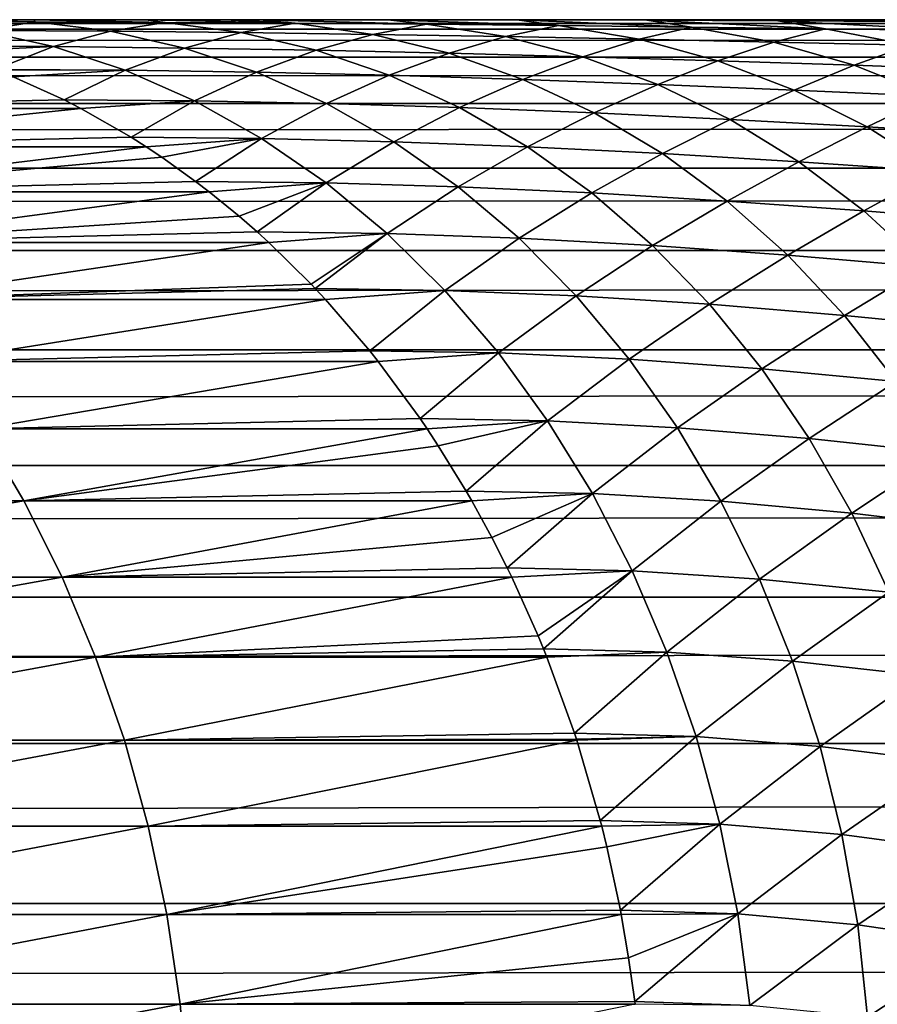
# Model space of a CAD drawing. Header units: metres. Extents: x -105 to 105, y -72 to 59.
# Tile 329 of 414: x 17.01 to 18.48, y 16.56 to 18.25. Entities that reach past the tile are written whole.
import ezdxf

# ---------------------------------------------------------------- set-up
doc = ezdxf.new("R2010")
doc.units = ezdxf.units.M
doc.layers.add('solid_509431_AD150_SW0001', color=7, linetype='CONTINUOUS')

msp = doc.modelspace()

# ---------------------------------------------------------------- linework, layer by layer
at = {"layer": 'solid_509431_AD150_SW0001'}
for points in [[(-75.364235, 18.25, 10.893912), (-90, 18.25, 12.05), (90, 18.25, 12.05)], [(-90, 18.233948, 12.438123), (90, 18.25, 12.05), (-90, 18.25, 12.05)], [(90, 18.233948, 12.438123), (90, 18.25, 12.05), (-90, 18.233948, 12.438123)], [(-74.635765, 18.25, 10.893912), (-75.364235, 18.25, 10.893912), (90, 18.25, 12.05)], [(-73.908966, 18.25, 10.845259), (-74.635765, 18.25, 10.893912), (90, 18.25, 12.05)], [(-73.186996, 18.25, 10.748163), (-73.908966, 18.25, 10.845259), (90, 18.25, 12.05)], [(-72.473167, 18.25, 10.603071), (-73.186996, 18.25, 10.748163), (90, 18.25, 12.05)], [(-71.770584, 18.25, 10.410614), (-72.473167, 18.25, 10.603071), (90, 18.25, 12.05)], [(-71.082458, 18.25, 10.17167), (-71.770584, 18.25, 10.410614), (90, 18.25, 12.05)], [(-70.411804, 18.25, 9.887288), (-71.082458, 18.25, 10.17167), (90, 18.25, 12.05)], [(-69.761658, 18.25, 9.558754), (-70.411804, 18.25, 9.887288), (90, 18.25, 12.05)], [(-69.134903, 18.25, 9.187528), (-69.761658, 18.25, 9.558754), (90, 18.25, 12.05)], [(-68.53434, 18.25, 8.775261), (-69.134903, 18.25, 9.187528), (90, 18.25, 12.05)], [(-67.962662, 18.25, 8.323815), (-68.53434, 18.25, 8.775261), (90, 18.25, 12.05)], [(-67.422394, 18.25, 7.835172), (-67.962662, 18.25, 8.323815), (90, 18.25, 12.05)], [(-66.916, 18.25, 7.311563), (-67.422394, 18.25, 7.835172), (90, 18.25, 12.05)], [(-66.445679, 18.25, 6.755264), (-66.916, 18.25, 7.311563), (90, 18.25, 12.05)], [(-66.013596, 18.25, 6.168835), (-66.445679, 18.25, 6.755264), (90, 18.25, 12.05)], [(-65.621613, 18.25, 5.554809), (-66.013596, 18.25, 6.168835), (90, 18.25, 12.05)], [(-65.271553, 18.25, 4.916022), (-65.621613, 18.25, 5.554809), (90, 18.25, 12.05)], [(-64.964912, 18.25, 4.255229), (-65.271553, 18.25, 4.916022), (90, 18.25, 12.05)], [(-64.70311, 18.25, 3.575481), (-64.964912, 18.25, 4.255229), (90, 18.25, 12.05)], [(-64.487282, 18.25, 2.879718), (-64.70311, 18.25, 3.575481), (90, 18.25, 12.05)], [(-64.31842, 18.25, 2.171134), (-64.487282, 18.25, 2.879718), (90, 18.25, 12.05)], [(-64.197258, 18.25, 1.45282), (-64.31842, 18.25, 2.171134), (90, 18.25, 12.05)], [(-64.124344, 18.25, 0.728042), (-64.197258, 18.25, 1.45282), (90, 18.25, 12.05)], [(73.908966, 18.25, 10.845259), (-64.124344, 18.25, 0.728042), (90, 18.25, 12.05)], [(73.908966, 18.25, 10.845259), (-64.099998, 18.25), (-64.124344, 18.25, 0.728042)], [(73.186996, 18.25, 10.748163), (-57.793198, 18.25, -12.050066), (-64.099998, 18.25)], [(73.908966, 18.25, 10.845259), (73.186996, 18.25, 10.748163), (-64.099998, 18.25)], [(72.473167, 18.25, 10.603071), (-25.726921, 18.25, -12.050113), (-57.793198, 18.25, -12.050066)], [(73.186996, 18.25, 10.748163), (72.473167, 18.25, 10.603071), (-57.793198, 18.25, -12.050066)], [(72.473167, 18.25, 10.603071), (-25.365049, 18.25, -12.060971), (-25.726921, 18.25, -12.050113)], [(72.473167, 18.25, 10.603071), (-24.991703, 18.25, -12.094445), (-25.365049, 18.25, -12.060971)], [(72.473167, 18.25, 10.603071), (-24.801468, 18.25, -12.12), (-24.991703, 18.25, -12.094445)], [(72.473167, 18.25, 10.603071), (-24.609257, 18.25, -12.151661), (-24.801468, 18.25, -12.12)], [(72.473167, 18.25, 10.603071), (-24.415108, 18.25, -12.18946), (-24.609257, 18.25, -12.151661)], [(72.473167, 18.25, 10.603071), (-24.219128, 18.25, -12.233633), (-24.415108, 18.25, -12.18946)], [(72.473167, 18.25, 10.603071), (-24.100067, 18.25, -12.263351), (-24.219128, 18.25, -12.233633)], [(72.473167, 18.25, 10.603071), (-24.02137, 18.25, -12.284227), (-24.100067, 18.25, -12.263351)], [(72.473167, 18.25, 10.603071), (-23.822035, 18.25, -12.341436), (-24.02137, 18.25, -12.284227)], [(72.473167, 18.25, 10.603071), (-23.621172, 18.25, -12.40536), (-23.822035, 18.25, -12.341436)], [(72.473167, 18.25, 10.603071), (-23.41888, 18.25, -12.476157), (-23.621172, 18.25, -12.40536)], [(72.473167, 18.25, 10.603071), (-23.215279, 18.25, -12.553991), (-23.41888, 18.25, -12.476157)], [(72.473167, 18.25, 10.603071), (-23.01042, 18.25, -12.638964), (-23.215279, 18.25, -12.553991)], [(72.473167, 18.25, 10.603071), (-22.804512, 18.25, -12.731285), (-23.01042, 18.25, -12.638964)], [(72.473167, 18.25, 10.603071), (-22.597603, 18.25, -12.831001), (-22.804512, 18.25, -12.731285)], [(72.473167, 18.25, 10.603071), (-22.389881, 18.25, -12.938389), (-22.597603, 18.25, -12.831001)], [(72.473167, 18.25, 10.603071), (-22.181355, 18.25, -13.053498), (-22.389881, 18.25, -12.938389)], [(72.473167, 18.25, 10.603071), (-21.972017, 18.25, -13.176738), (-22.181355, 18.25, -13.053498)], [(72.473167, 18.25, 10.603071), (-21.761856, 18.25, -13.308221), (-21.972017, 18.25, -13.176738)], [(72.473167, 18.25, 10.603071), (-21.550831, 18.25, -13.448377), (-21.761856, 18.25, -13.308221)], [(72.473167, 18.25, 10.603071), (-21.338903, 18.25, -13.597456), (-21.550831, 18.25, -13.448377)], [(72.473167, 18.25, 10.603071), (-21.126057, 18.25, -13.755789), (-21.338903, 18.25, -13.597456)], [(72.473167, 18.25, 10.603071), (-20.912096, 18.25, -13.923974), (-21.126057, 18.25, -13.755789)], [(72.473167, 18.25, 10.603071), (-20.697023, 18.25, -14.102214), (-20.912096, 18.25, -13.923974)], [(72.473167, 18.25, 10.603071), (-20.480186, 18.25, -14.291783), (-20.697023, 18.25, -14.102214)], [(72.473167, 18.25, 10.603071), (-20.26153, 18.25, -14.492849), (-20.480186, 18.25, -14.291783)], [(-20.26153, 18.25, -14.492849), (72.473167, 18.25, 10.603071), (71.770584, 18.25, 10.410614)], [(71.770584, 18.25, 10.410614), (-20.039642, 18.25, -14.707791), (-20.26153, 18.25, -14.492849)], [(71.770584, 18.25, 10.410614), (-19.814226, 18.25, -14.937092), (-20.039642, 18.25, -14.707791)], [(71.770584, 18.25, 10.410614), (-19.582644, 18.25, -15.184918), (-19.814226, 18.25, -14.937092)], [(71.770584, 18.25, 10.410614), (-19.424721, 18.25, -15.360637), (-19.582644, 18.25, -15.184918)], [(71.770584, 18.25, 10.410614), (-19.262119, 18.25, -15.547915), (-19.424721, 18.25, -15.360637)], [(71.770584, 18.25, 10.410614), (-19.094269, 18.25, -15.747334), (-19.262119, 18.25, -15.547915)], [(71.770584, 18.25, 10.410614), (-18.922535, 18.25, -15.957415), (-19.094269, 18.25, -15.747334)], [(71.770584, 18.25, 10.410614), (-18.747385, 18.25, -16.178308), (-18.922535, 18.25, -15.957415)], [(71.770584, 18.25, 10.410614), (-18.566805, 18.25, -16.412891), (-18.747385, 18.25, -16.178308)], [(71.770584, 18.25, 10.410614), (-18.38862, 18.25, -16.649181), (-18.566805, 18.25, -16.412891)], [(71.770584, 18.25, 10.410614), (-18.218725, 18.25, -16.878807), (-18.38862, 18.25, -16.649181)], [(71.770584, 18.25, 10.410614), (-18.054319, 18.25, -17.105858), (-18.218725, 18.25, -16.878807)], [(71.770584, 18.25, 10.410614), (-17.89673, 18.25, -17.325331), (-18.054319, 18.25, -17.105858)], [(71.770584, 18.25, 10.410614), (-17.74736, 18.25, -17.534727), (-17.89673, 18.25, -17.325331)], [(71.770584, 18.25, 10.410614), (-17.604713, 18.25, -17.73621), (-17.74736, 18.25, -17.534727)], [(71.770584, 18.25, 10.410614), (-17.398317, 18.25, -18.026514), (-17.604713, 18.25, -17.73621)], [(71.770584, 18.25, 10.410614), (-17.331184, 18.25, -18.120758), (-17.398317, 18.25, -18.026514)], [(71.770584, 18.25, 10.410614), (-17.201433, 18.25, -18.302088), (-17.331184, 18.25, -18.120758)], [(71.770584, 18.25, 10.410614), (-17.014133, 18.25, -18.560238), (-17.201433, 18.25, -18.302088)], [(71.770584, 18.25, 10.410614), (-16.836412, 18.25, -18.800995), (-17.014133, 18.25, -18.560238)], [(71.770584, 18.25, 10.410614), (-16.668112, 18.25, -19.023737), (-16.836412, 18.25, -18.800995)], [(71.770584, 18.25, 10.410614), (-16.509266, 18.25, -19.228603), (-16.668112, 18.25, -19.023737)], [(71.770584, 18.25, 10.410614), (-16.138926, 18.25, -19.686356), (-16.509266, 18.25, -19.228603)], [(71.082458, 18.25, 10.17167), (-15.691018, 18.25, -20.206938), (-16.138926, 18.25, -19.686356)], [(71.770584, 18.25, 10.410614), (71.082458, 18.25, 10.17167), (-16.138926, 18.25, -19.686356)], [(71.082458, 18.25, 10.17167), (-15.141661, 18.25, -20.80084), (-15.691018, 18.25, -20.206938)], [(71.082458, 18.25, 10.17167), (-14.457777, 18.25, -21.480473), (-15.141661, 18.25, -20.80084)], [(71.082458, 18.25, 10.17167), (-13.629382, 18.25, -22.226177), (-14.457777, 18.25, -21.480473)], [(71.082458, 18.25, 10.17167), (-13.186466, 18.25, -22.593664), (-13.629382, 18.25, -22.226177)], [(71.082458, 18.25, 10.17167), (-12.732973, 18.25, -22.94945), (-13.186466, 18.25, -22.593664)], [(71.082458, 18.25, 10.17167), (-12.271147, 18.25, -23.291685), (-12.732973, 18.25, -22.94945)], [(71.082458, 18.25, 10.17167), (-11.799799, 18.25, -23.621372), (-12.271147, 18.25, -23.291685)], [(71.082458, 18.25, 10.17167), (-11.319536, 18.25, -23.938078), (-11.799799, 18.25, -23.621372)], [(71.082458, 18.25, 10.17167), (-10.830867, 18.25, -24.241451), (-11.319536, 18.25, -23.938078)], [(70.411804, 18.25, 9.887288), (-10.334073, 18.25, -24.531324), (-10.830867, 18.25, -24.241451)], [(71.082458, 18.25, 10.17167), (70.411804, 18.25, 9.887288), (-10.830867, 18.25, -24.241451)], [(70.411804, 18.25, 9.887288), (-9.829539, 18.25, -24.807482), (-10.334073, 18.25, -24.531324)], [(70.411804, 18.25, 9.887288), (-9.317582, 18.25, -25.06974), (-9.829539, 18.25, -24.807482)], [(70.411804, 18.25, 9.887288), (-8.79867, 18.25, -25.317862), (-9.317582, 18.25, -25.06974)], [(70.411804, 18.25, 9.887288), (-8.273184, 18.25, -25.551668), (-8.79867, 18.25, -25.317862)], [(70.411804, 18.25, 9.887288), (-7.741437, 18.25, -25.771017), (-8.273184, 18.25, -25.551668)], [(70.411804, 18.25, 9.887288), (-7.203896, 18.25, -25.975714), (-7.741437, 18.25, -25.771017)], [(70.411804, 18.25, 9.887288), (-6.660992, 18.25, -26.1656), (-7.203896, 18.25, -25.975714)], [(70.411804, 18.25, 9.887288), (-6.113047, 18.25, -26.340561), (-6.660992, 18.25, -26.1656)], [(22.636518, 18.25, -12.811645), (-5.560507, 18.25, -26.50045), (-6.113047, 18.25, -26.340561)], [(22.840899, 18.25, -12.714418), (22.636518, 18.25, -12.811645), (-6.113047, 18.25, -26.340561)], [(70.411804, 18.25, 9.887288), (22.840899, 18.25, -12.714418), (-6.113047, 18.25, -26.340561)], [(22.636518, 18.25, -12.811645), (-5.003848, 18.25, -26.645134), (-5.560507, 18.25, -26.50045)], [(22.431269, 18.25, -12.916363), (-4.443402, 18.25, -26.774527), (-5.003848, 18.25, -26.645134)], [(22.636518, 18.25, -12.811645), (22.431269, 18.25, -12.916363), (-5.003848, 18.25, -26.645134)], [(22.431269, 18.25, -12.916363), (-3.879594, 18.25, -26.888525), (-4.443402, 18.25, -26.774527)], [(22.225174, 18.25, -13.028613), (-3.312936, 18.25, -26.98703), (-3.879594, 18.25, -26.888525)], [(22.431269, 18.25, -12.916363), (22.225174, 18.25, -13.028613), (-3.879594, 18.25, -26.888525)], [(22.225174, 18.25, -13.028613), (-2.74377, 18.25, -27.069983), (-3.312936, 18.25, -26.98703)], [(22.225174, 18.25, -13.028613), (-2.172501, 18.25, -27.137321), (-2.74377, 18.25, -27.069983)], [(22.018383, 18.25, -13.148703), (-1.599666, 18.25, -27.188984), (-2.172501, 18.25, -27.137321)], [(22.225174, 18.25, -13.028613), (22.018383, 18.25, -13.148703), (-2.172501, 18.25, -27.137321)], [(22.018383, 18.25, -13.148703), (-1.02562, 18.25, -27.224939), (-1.599666, 18.25, -27.188984)], [(21.810871, 18.25, -13.276738), (-0.450748, 18.25, -27.245161), (-1.02562, 18.25, -27.224939)], [(22.018383, 18.25, -13.148703), (21.810871, 18.25, -13.276738), (-1.02562, 18.25, -27.224939)], [(21.810871, 18.25, -13.276738), (0.124399, 18.25, -27.24963), (-0.450748, 18.25, -27.245161)], [(21.602648, 18.25, -13.413086), (0.699453, 18.25, -27.238348), (0.124399, 18.25, -27.24963)], [(21.810871, 18.25, -13.276738), (21.602648, 18.25, -13.413086), (0.124399, 18.25, -27.24963)], [(21.602648, 18.25, -13.413086), (1.274044, 18.25, -27.211317), (0.699453, 18.25, -27.238348)], [(21.393608, 18.25, -13.55803), (1.847624, 18.25, -27.168562), (1.274044, 18.25, -27.211317)], [(21.602648, 18.25, -13.413086), (21.393608, 18.25, -13.55803), (1.274044, 18.25, -27.211317)], [(21.393608, 18.25, -13.55803), (2.419806, 18.25, -27.110117), (1.847624, 18.25, -27.168562)], [(2.419806, 18.25, -27.110117), (21.393608, 18.25, -13.55803), (21.183651, 18.25, -13.711941)], [(21.183651, 18.25, -13.711941), (2.990238, 18.25, -27.036016), (2.419806, 18.25, -27.110117)], [(21.183651, 18.25, -13.711941), (3.558381, 18.25, -26.946325), (2.990238, 18.25, -27.036016)], [(21.183651, 18.25, -13.711941), (4.123832, 18.25, -26.841114), (3.558381, 18.25, -26.946325)], [(20.972588, 18.25, -13.875384), (4.68625, 18.25, -26.720444), (4.123832, 18.25, -26.841114)], [(21.183651, 18.25, -13.711941), (20.972588, 18.25, -13.875384), (4.123832, 18.25, -26.841114)], [(20.972588, 18.25, -13.875384), (5.245123, 18.25, -26.584419), (4.68625, 18.25, -26.720444)], [(20.760357, 18.25, -14.048602), (5.800029, 18.25, -26.433151), (5.245123, 18.25, -26.584419)], [(20.972588, 18.25, -13.875384), (20.760357, 18.25, -14.048602), (5.245123, 18.25, -26.584419)], [(20.760357, 18.25, -14.048602), (6.350635, 18.25, -26.266727), (5.800029, 18.25, -26.433151)], [(20.546566, 18.25, -14.232601), (6.896469, 18.25, -26.085289), (6.350635, 18.25, -26.266727)], [(20.760357, 18.25, -14.048602), (20.546566, 18.25, -14.232601), (6.350635, 18.25, -26.266727)], [(20.546566, 18.25, -14.232601), (7.437086, 18.25, -25.888985), (6.896469, 18.25, -26.085289)], [(20.331217, 18.25, -14.427495), (7.972165, 18.25, -25.677933), (7.437086, 18.25, -25.888985)], [(20.546566, 18.25, -14.232601), (20.331217, 18.25, -14.427495), (7.437086, 18.25, -25.888985)], [(20.331217, 18.25, -14.427495), (8.501273, 18.25, -25.452299), (7.972165, 18.25, -25.677933)], [(20.112974, 18.25, -14.635477), (9.023953, 18.25, -25.212284), (8.501273, 18.25, -25.452299)], [(20.331217, 18.25, -14.427495), (20.112974, 18.25, -14.635477), (8.501273, 18.25, -25.452299)], [(20.112974, 18.25, -14.635477), (9.539895, 18.25, -24.958029), (9.023953, 18.25, -25.212284)], [(9.539895, 18.25, -24.958029), (20.112974, 18.25, -14.635477), (19.891579, 18.25, -14.85697)], [(19.891579, 18.25, -14.85697), (10.048721, 18.25, -24.689716), (9.539895, 18.25, -24.958029)], [(19.891579, 18.25, -14.85697), (10.549907, 18.25, -24.407627), (10.048721, 18.25, -24.689716)], [(19.891579, 18.25, -14.85697), (11.043208, 18.25, -24.1119), (10.549907, 18.25, -24.407627)], [(19.664812, 18.25, -15.095531), (11.528397, 18.25, -23.802664), (11.043208, 18.25, -24.1119)], [(19.891579, 18.25, -14.85697), (19.664812, 18.25, -15.095531), (11.043208, 18.25, -24.1119)], [(19.510546, 18.25, -15.264248), (12.004755, 18.25, -23.480375), (11.528397, 18.25, -23.802664)], [(19.664812, 18.25, -15.095531), (19.510546, 18.25, -15.264248), (11.528397, 18.25, -23.802664)], [(19.510546, 18.25, -15.264248), (12.472022, 18.25, -23.145227), (12.004755, 18.25, -23.480375)], [(19.352226, 18.25, -15.443418), (12.929915, 18.25, -22.797432), (12.472022, 18.25, -23.145227)], [(19.510546, 18.25, -15.264248), (19.352226, 18.25, -15.443418), (12.472022, 18.25, -23.145227)], [(19.190334, 18.25, -15.632197), (13.380475, 18.25, -22.435083), (12.929915, 18.25, -22.797432)], [(19.352226, 18.25, -15.443418), (19.190334, 18.25, -15.632197), (12.929915, 18.25, -22.797432)], [(19.190334, 18.25, -15.632197), (13.815462, 18.25, -22.065613), (13.380475, 18.25, -22.435083)], [(18.85088, 18.25, -16.047096), (14.598196, 18.25, -21.346085), (13.815462, 18.25, -22.065613)], [(19.023964, 18.25, -15.832194), (18.85088, 18.25, -16.047096), (13.815462, 18.25, -22.065613)], [(19.190334, 18.25, -15.632197), (19.023964, 18.25, -15.832194), (13.815462, 18.25, -22.065613)], [(18.670048, 18.25, -16.278248), (15.229538, 18.25, -20.708858), (14.598196, 18.25, -21.346085)], [(18.85088, 18.25, -16.047096), (18.670048, 18.25, -16.278248), (14.598196, 18.25, -21.346085)], [(18.487957, 18.25, -16.516438), (15.740866, 18.25, -20.150677), (15.229538, 18.25, -20.708858)], [(18.670048, 18.25, -16.278248), (18.487957, 18.25, -16.516438), (15.229538, 18.25, -20.708858)], [(18.308054, 18.25, -16.757393), (16.1604, 18.25, -19.660425), (15.740866, 18.25, -20.150677)], [(18.487957, 18.25, -16.516438), (18.308054, 18.25, -16.757393), (15.740866, 18.25, -20.150677)], [(18.128458, 18.25, -17.003597), (16.509266, 18.25, -19.228603), (16.1604, 18.25, -19.660425)], [(18.308054, 18.25, -16.757393), (18.128458, 18.25, -17.003597), (16.1604, 18.25, -19.660425)], [(16.509266, 18.25, -19.228603), (18.128458, 18.25, -17.003597), (17.956589, 18.25, -17.241617)], [(17.956589, 18.25, -17.241617), (16.673384, 18.25, -19.016819), (16.509266, 18.25, -19.228603)], [(17.956589, 18.25, -17.241617), (16.846992, 18.25, -18.786819), (16.673384, 18.25, -19.016819)], [(17.033669, 18.246347, -18.739443), (16.812801, 18.246943, -19.016579), (16.846992, 18.25, -18.786819)], [(17.796074, 18.25, -17.466049), (17.029854, 18.25, -18.538712), (16.846992, 18.25, -18.786819)], [(17.033669, 18.246347, -18.739443), (16.846992, 18.25, -18.786819), (17.029854, 18.25, -18.538712)], [(17.956589, 18.25, -17.241617), (17.796074, 18.25, -17.466049), (16.846992, 18.25, -18.786819)], [(17.796074, 18.25, -17.466049), (17.223045, 18.25, -18.272018), (17.029854, 18.25, -18.538712)], [(17.255812, 18.245356, -18.46332), (17.029854, 18.25, -18.538712), (17.223045, 18.25, -18.272018)], [(17.255812, 18.245356, -18.46332), (17.033669, 18.246347, -18.739443), (17.029854, 18.25, -18.538712)], [(17.223045, 18.25, -18.272018), (17.796074, 18.25, -17.466049), (17.417843, 18.25, -17.999016)], [(17.47929, 18.24395, -18.188488), (17.223045, 18.25, -18.272018), (17.357367, 18.25, -18.084011)], [(17.47929, 18.24395, -18.188488), (17.255812, 18.245356, -18.46332), (17.223045, 18.25, -18.272018)], [(17.417843, 18.25, -17.999016), (17.357367, 18.25, -18.084011), (17.223045, 18.25, -18.272018)], [(17.47929, 18.24395, -18.188488), (17.357367, 18.25, -18.084011), (17.417843, 18.25, -17.999016)], [(17.796074, 18.25, -17.466049), (17.497379, 18.25, -17.887211), (17.417843, 18.25, -17.999016)], [(17.638384, 18.249895, -17.726044), (17.417843, 18.25, -17.999016), (17.497379, 18.25, -17.887211)], [(17.704224, 18.242123, -17.915329), (17.47929, 18.24395, -18.188488), (17.417843, 18.25, -17.999016)], [(17.638384, 18.249895, -17.726044), (17.704224, 18.242123, -17.915329), (17.417843, 18.25, -17.999016)], [(17.796074, 18.25, -17.466049), (17.643745, 18.25, -17.681147), (17.497379, 18.25, -17.887211)], [(17.638384, 18.249895, -17.726044), (17.497379, 18.25, -17.887211), (17.643745, 18.25, -17.681147)], [(17.638384, 18.249895, -17.726044), (17.643745, 18.25, -17.681147), (17.796074, 18.25, -17.466049)], [(17.638384, 18.249895, -17.726044), (17.796074, 18.25, -17.466049), (17.859589, 18.24955, -17.455454)], [(17.859589, 18.24955, -17.455454), (17.796074, 18.25, -17.466049), (17.956589, 18.25, -17.241617)], [(17.859589, 18.24955, -17.455454), (17.956589, 18.25, -17.241617), (18.08246, 18.248951, -17.186554)], [(18.08246, 18.248951, -17.186554), (17.956589, 18.25, -17.241617), (18.128458, 18.25, -17.003597)], [(18.08246, 18.248951, -17.186554), (18.128458, 18.25, -17.003597), (18.307207, 18.248131, -16.919769)], [(18.307207, 18.248131, -16.919769), (18.128458, 18.25, -17.003597), (18.308054, 18.25, -16.757393)], [(18.307207, 18.248131, -16.919769), (18.308054, 18.25, -16.757393), (18.534061, 18.247122, -16.655491)], [(18.534061, 18.247122, -16.655491), (18.308054, 18.25, -16.757393), (18.487957, 18.25, -16.516438)], [(90, 18.233948, 12.438123), (-90, 18.233948, 12.438123), (-90, 18.185898, 12.823594)], [(90, 18.185898, 12.823594), (90, 18.233948, 12.438123), (-90, 18.185898, 12.823594)], [(16.939552, 18.231714, -19.113546), (16.812801, 18.246943, -19.016579), (17.033669, 18.246347, -18.739443)], [(17.162348, 18.230232, -18.836002), (16.939552, 18.231714, -19.113546), (17.033669, 18.246347, -18.739443)], [(17.162348, 18.230232, -18.836002), (17.033669, 18.246347, -18.739443), (17.255812, 18.245356, -18.46332)], [(17.386696, 18.227886, -18.560457), (17.162348, 18.230232, -18.836002), (17.255812, 18.245356, -18.46332)], [(17.386696, 18.227886, -18.560457), (17.255812, 18.245356, -18.46332), (17.47929, 18.24395, -18.188488)], [(17.612621, 18.224754, -18.28718), (17.386696, 18.227886, -18.560457), (17.47929, 18.24395, -18.188488)], [(17.612621, 18.224754, -18.28718), (17.47929, 18.24395, -18.188488), (17.704224, 18.242123, -17.915329)], [(17.840202, 18.220909, -18.016525), (17.612621, 18.224754, -18.28718), (17.704224, 18.242123, -17.915329)], [(17.638384, 18.249895, -17.726044), (17.93075, 18.239882, -17.644255), (17.704224, 18.242123, -17.915329)], [(17.638384, 18.249895, -17.726044), (17.859589, 18.24955, -17.455454), (17.93075, 18.239882, -17.644255)], [(17.840202, 18.220909, -18.016525), (17.704224, 18.242123, -17.915329), (17.93075, 18.239882, -17.644255)], [(18.069525, 18.216423, -17.748878), (17.840202, 18.220909, -18.016525), (17.93075, 18.239882, -17.644255)], [(17.859589, 18.24955, -17.455454), (18.159006, 18.237276, -17.375696), (17.93075, 18.239882, -17.644255)], [(17.859589, 18.24955, -17.455454), (18.08246, 18.248951, -17.186554), (18.159006, 18.237276, -17.375696)], [(18.069525, 18.216423, -17.748878), (17.93075, 18.239882, -17.644255), (18.159006, 18.237276, -17.375696)], [(18.300669, 18.211416, -17.484642), (18.069525, 18.216423, -17.748878), (18.159006, 18.237276, -17.375696)], [(18.08246, 18.248951, -17.186554), (18.389158, 18.234369, -17.110064), (18.159006, 18.237276, -17.375696)], [(18.08246, 18.248951, -17.186554), (18.307207, 18.248131, -16.919769), (18.389158, 18.234369, -17.110064)], [(18.300669, 18.211416, -17.484642), (18.159006, 18.237276, -17.375696), (18.389158, 18.234369, -17.110064)], [(18.533739, 18.206005, -17.224192), (18.300669, 18.211416, -17.484642), (18.389158, 18.234369, -17.110064)], [(18.307207, 18.248131, -16.919769), (18.621368, 18.231247, -16.847738), (18.389158, 18.234369, -17.110064)], [(18.307207, 18.248131, -16.919769), (18.534061, 18.247122, -16.655491), (18.621368, 18.231247, -16.847738)], [(18.533739, 18.206005, -17.224192), (18.389158, 18.234369, -17.110064), (18.621368, 18.231247, -16.847738)], [(17.064598, 18.203802, -19.209902), (16.842115, 18.204655, -19.490271), (16.939552, 18.231714, -19.113546)], [(17.064598, 18.203802, -19.209902), (16.939552, 18.231714, -19.113546), (17.162348, 18.230232, -18.836002)], [(17.288952, 18.201363, -18.932337), (17.064598, 18.203802, -19.209902), (17.162348, 18.230232, -18.836002)], [(17.288952, 18.201363, -18.932337), (17.162348, 18.230232, -18.836002), (17.386696, 18.227886, -18.560457)], [(17.515123, 18.19755, -18.657707), (17.288952, 18.201363, -18.932337), (17.386696, 18.227886, -18.560457)], [(17.515123, 18.19755, -18.657707), (17.386696, 18.227886, -18.560457), (17.612621, 18.224754, -18.28718)], [(17.743109, 18.192526, -18.386276), (17.515123, 18.19755, -18.657707), (17.612621, 18.224754, -18.28718)], [(17.743109, 18.192526, -18.386276), (17.612621, 18.224754, -18.28718), (17.840202, 18.220909, -18.016525)], [(17.972939, 18.186447, -18.11838), (17.743109, 18.192526, -18.386276), (17.840202, 18.220909, -18.016525)], [(17.972939, 18.186447, -18.11838), (17.840202, 18.220909, -18.016525), (18.069525, 18.216423, -17.748878)], [(18.204651, 18.179461, -17.854374), (17.972939, 18.186447, -18.11838), (18.069525, 18.216423, -17.748878)], [(18.204651, 18.179461, -17.854374), (18.069525, 18.216423, -17.748878), (18.300669, 18.211416, -17.484642)], [(17.064598, 18.203802, -19.209902), (16.876499, 18.194664, -19.517303), (16.842115, 18.204655, -19.490271)], [(17.064598, 18.203802, -19.209902), (16.96377, 18.164595, -19.585909), (16.876499, 18.194664, -19.517303)], [(17.187141, 18.163383, -19.305031), (16.96377, 18.164595, -19.585909), (17.064598, 18.203802, -19.209902)], [(17.187141, 18.163383, -19.305031), (17.064598, 18.203802, -19.209902), (17.288952, 18.201363, -18.932337)], [(17.412668, 18.159925, -19.027828), (17.187141, 18.163383, -19.305031), (17.288952, 18.201363, -18.932337)], [(17.412668, 18.159925, -19.027828), (17.288952, 18.201363, -18.932337), (17.515123, 18.19755, -18.657707)], [(18.438271, 18.171745, -17.594635), (18.204651, 18.179461, -17.854374), (18.300669, 18.211416, -17.484642)], [(18.438271, 18.171745, -17.594635), (18.300669, 18.211416, -17.484642), (18.533739, 18.206005, -17.224192)], [(18.673845, 18.163483, -17.3395), (18.438271, 18.171745, -17.594635), (18.533739, 18.206005, -17.224192)], [(90, 18.185898, 12.823594), (-90, 18.185898, 12.823594), (-90, 18.106182, 13.203782)], [(90, 18.106182, 13.203782), (90, 18.185898, 12.823594), (-90, 18.106182, 13.203782)], [(17.640274, 18.154535, -18.754448), (17.412668, 18.159925, -19.027828), (17.515123, 18.19755, -18.657707)], [(17.640274, 18.154535, -18.754448), (17.515123, 18.19755, -18.657707), (17.743109, 18.192526, -18.386276)], [(17.869917, 18.14747, -18.485146), (17.640274, 18.154535, -18.754448), (17.743109, 18.192526, -18.386276)], [(17.869917, 18.14747, -18.485146), (17.743109, 18.192526, -18.386276), (17.972939, 18.186447, -18.11838)], [(18.101583, 18.13896, -18.22024), (17.869917, 18.14747, -18.485146), (17.972939, 18.186447, -18.11838)], [(18.101583, 18.13896, -18.22024), (17.972939, 18.186447, -18.11838), (18.204651, 18.179461, -17.854374)], [(18.335266, 18.129227, -17.960066), (18.101583, 18.13896, -18.22024), (18.204651, 18.179461, -17.854374)], [(18.335266, 18.129227, -17.960066), (18.204651, 18.179461, -17.854374), (18.438271, 18.171745, -17.594635)], [(18.570934, 18.118519, -17.704967), (18.335266, 18.129227, -17.960066), (18.438271, 18.171745, -17.594635)], [(18.570934, 18.118519, -17.704967), (18.438271, 18.171745, -17.594635), (18.673845, 18.163483, -17.3395)], [(17.082521, 18.112305, -19.679266), (16.371771, 18.097519, -20.592993), (16.99544, 18.151962, -19.610806)], [(17.187141, 18.163383, -19.305031), (16.965643, 18.163874, -19.587381), (16.96377, 18.164595, -19.585909)], [(17.187141, 18.163383, -19.305031), (16.99544, 18.151962, -19.610806), (16.965643, 18.163874, -19.587381)], [(17.187141, 18.163383, -19.305031), (17.082521, 18.112305, -19.679266), (16.99544, 18.151962, -19.610806)], [(17.3064, 18.110716, -19.398327), (17.082521, 18.112305, -19.679266), (17.187141, 18.163383, -19.305031)], [(17.3064, 18.110716, -19.398327), (17.187141, 18.163383, -19.305031), (17.412668, 18.159925, -19.027828)], [(17.532709, 18.106184, -19.12187), (17.3064, 18.110716, -19.398327), (17.412668, 18.159925, -19.027828)], [(17.532709, 18.106184, -19.12187), (17.412668, 18.159925, -19.027828), (17.640274, 18.154535, -18.754448)], [(17.761347, 18.099123, -18.850061), (17.532709, 18.106184, -19.12187), (17.640274, 18.154535, -18.754448)], [(17.761347, 18.099123, -18.850061), (17.640274, 18.154535, -18.754448), (17.869917, 18.14747, -18.485146)], [(17.992235, 18.089874, -18.583157), (17.761347, 18.099123, -18.850061), (17.869917, 18.14747, -18.485146)], [(17.992235, 18.089874, -18.583157), (17.869917, 18.14747, -18.485146), (18.101583, 18.13896, -18.22024)], [(18.225319, 18.078751, -18.321459), (17.992235, 18.089874, -18.583157), (18.101583, 18.13896, -18.22024)], [(18.225319, 18.078751, -18.321459), (18.101583, 18.13896, -18.22024), (18.335266, 18.129227, -17.960066)], [(18.460539, 18.066046, -18.065279), (18.225319, 18.078751, -18.321459), (18.335266, 18.129227, -17.960066)], [(18.460539, 18.066046, -18.065279), (18.335266, 18.129227, -17.960066), (18.570934, 18.118519, -17.704967)], [(18.697811, 18.052074, -17.814938), (18.460539, 18.066046, -18.065279), (18.570934, 18.118519, -17.704967)], [(90, 18.106182, 13.203782), (-90, 18.106182, 13.203782), (-90, 17.99534, 13.576088)], [(90, 17.99534, 13.576088), (90, 18.106182, 13.203782), (-90, 17.99534, 13.576088)], [(17.082521, 18.112305, -19.679266), (17.111374, 18.097511, -19.701948), (16.371771, 18.097519, -20.592993)], [(17.3064, 18.110716, -19.398327), (17.111374, 18.097511, -19.701948), (17.082521, 18.112305, -19.679266)], [(17.3064, 18.110716, -19.398327), (17.197611, 18.048119, -19.769741), (17.111374, 18.097511, -19.701948)], [(17.421612, 18.046139, -19.489191), (17.197611, 18.048119, -19.769741), (17.3064, 18.110716, -19.398327)], [(17.421612, 18.046139, -19.489191), (17.3064, 18.110716, -19.398327), (17.532709, 18.106184, -19.12187)], [(17.648308, 18.040483, -19.21386), (17.421612, 18.046139, -19.489191), (17.532709, 18.106184, -19.12187)], [(17.648308, 18.040483, -19.21386), (17.532709, 18.106184, -19.12187), (17.761347, 18.099123, -18.850061)], [(17.877571, 18.031664, -18.943939), (17.648308, 18.040483, -19.21386), (17.761347, 18.099123, -18.850061)], [(17.877571, 18.031664, -18.943939), (17.761347, 18.099123, -18.850061), (17.992235, 18.089874, -18.583157)], [(16.479132, 18.031656, -20.68705), (16.371771, 18.097519, -20.592993), (17.111374, 18.097511, -19.701948)], [(17.197611, 18.048119, -19.769741), (16.479132, 18.031656, -20.68705), (17.111374, 18.097511, -19.701948)], [(18.109285, 18.020107, -18.679684), (17.877571, 18.031664, -18.943939), (17.992235, 18.089874, -18.583157)], [(18.109285, 18.020107, -18.679684), (17.992235, 18.089874, -18.583157), (18.225319, 18.078751, -18.321459)], [(18.343351, 18.006203, -18.421387), (18.109285, 18.020107, -18.679684), (18.225319, 18.078751, -18.321459)], [(18.343351, 18.006203, -18.421387), (18.225319, 18.078751, -18.321459), (18.460539, 18.066046, -18.065279)], [(18.579664, 17.990318, -18.169342), (18.343351, 18.006203, -18.421387), (18.460539, 18.066046, -18.065279)], [(18.579664, 17.990318, -18.169342), (18.460539, 18.066046, -18.065279), (18.697811, 18.052074, -17.814938)], [(17.197611, 18.048119, -19.769741), (17.223591, 18.031647, -19.790165), (16.479132, 18.031656, -20.68705)], [(17.421612, 18.046139, -19.489191), (17.223591, 18.031647, -19.790165), (17.197611, 18.048119, -19.769741)], [(16.58227, 17.954786, -20.777407), (16.479132, 18.031656, -20.68705), (17.223591, 18.031647, -19.790165)], [(17.250414, 18.013828, -19.811253), (16.58227, 17.954786, -20.777407), (17.223591, 18.031647, -19.790165)], [(17.421612, 18.046139, -19.489191), (17.250414, 18.013828, -19.811253), (17.223591, 18.031647, -19.790165)], [(17.421612, 18.046139, -19.489191), (17.308302, 17.972448, -19.85676), (17.250414, 18.013828, -19.811253)], [(17.53204, 17.97006, -19.577044), (17.308302, 17.972448, -19.85676), (17.421612, 18.046139, -19.489191)], [(17.53204, 17.97006, -19.577044), (17.421612, 18.046139, -19.489191), (17.648308, 18.040483, -19.21386)], [(17.758726, 17.963242, -19.303209), (17.53204, 17.97006, -19.577044), (17.648308, 18.040483, -19.21386)], [(17.758726, 17.963242, -19.303209), (17.648308, 18.040483, -19.21386), (17.877571, 18.031664, -18.943939)], [(17.988203, 17.952589, -19.035477), (17.758726, 17.963242, -19.303209), (17.877571, 18.031664, -18.943939)], [(17.988203, 17.952589, -19.035477), (17.877571, 18.031664, -18.943939), (18.109285, 18.020107, -18.679684)], [(17.250414, 18.013828, -19.811253), (17.308302, 17.972448, -19.85676), (16.58227, 17.954786, -20.777407)], [(18.220318, 17.938612, -18.774109), (17.988203, 17.952589, -19.035477), (18.109285, 18.020107, -18.679684)], [(18.220318, 17.938612, -18.774109), (18.109285, 18.020107, -18.679684), (18.343351, 18.006203, -18.421387)], [(18.454927, 17.92178, -18.519388), (18.220318, 17.938612, -18.774109), (18.343351, 18.006203, -18.421387)], [(18.454927, 17.92178, -18.519388), (18.343351, 18.006203, -18.421387), (18.579664, 17.990318, -18.169342)], [(90, 17.99534, 13.576088), (-90, 17.99534, 13.576088), (-90, 17.854136, 13.937968)], [(90, 17.854136, 13.937968), (90, 17.99534, 13.576088), (-90, 17.854136, 13.937968)], [(18.691885, 17.902531, -18.271591), (18.454927, 17.92178, -18.519388), (18.579664, 17.990318, -18.169342)], [(17.308302, 17.972448, -19.85676), (17.331392, 17.954775, -19.874912), (16.58227, 17.954786, -20.777407)], [(17.53204, 17.97006, -19.577044), (17.331392, 17.954775, -19.874912), (17.308302, 17.972448, -19.85676)], [(17.53204, 17.97006, -19.577044), (17.382765, 17.912922, -19.915298), (17.331392, 17.954775, -19.874912)], [(17.53204, 17.97006, -19.577044), (17.413891, 17.885775, -19.939768), (17.382765, 17.912922, -19.915298)], [(17.63698, 17.882971, -19.661324), (17.413891, 17.885775, -19.939768), (17.53204, 17.97006, -19.577044)], [(17.63698, 17.882971, -19.661324), (17.53204, 17.97006, -19.577044), (17.758726, 17.963242, -19.303209)], [(17.863258, 17.874952, -19.389349), (17.63698, 17.882971, -19.661324), (17.758726, 17.963242, -19.303209)], [(17.863258, 17.874952, -19.389349), (17.758726, 17.963242, -19.303209), (17.988203, 17.952589, -19.035477)], [(16.68055, 17.867386, -20.863506), (16.58227, 17.954786, -20.777407), (17.331392, 17.954775, -19.874912)], [(17.382765, 17.912922, -19.915298), (16.68055, 17.867386, -20.863506), (17.331392, 17.954775, -19.874912)], [(18.092535, 17.862404, -19.124094), (17.863258, 17.874952, -19.389349), (17.988203, 17.952589, -19.035477)], [(18.092535, 17.862404, -19.124094), (17.988203, 17.952589, -19.035477), (18.220318, 17.938612, -18.774109)], [(18.324623, 17.845913, -18.865829), (18.092535, 17.862404, -19.124094), (18.220318, 17.938612, -18.774109)], [(18.324623, 17.845913, -18.865829), (18.220318, 17.938612, -18.774109), (18.454927, 17.92178, -18.519388)], [(17.382765, 17.912922, -19.915298), (17.413891, 17.885775, -19.939768), (16.68055, 17.867386, -20.863506)], [(18.559336, 17.826021, -18.614836), (18.324623, 17.845913, -18.865829), (18.454927, 17.92178, -18.519388)], [(18.559336, 17.826021, -18.614836), (18.454927, 17.92178, -18.519388), (18.691885, 17.902531, -18.271591)], [(17.413891, 17.885775, -19.939768), (17.434116, 17.867371, -19.955667), (16.68055, 17.867386, -20.863506)], [(17.63698, 17.882971, -19.661324), (17.434116, 17.867371, -19.955667), (17.413891, 17.885775, -19.939768)], [(17.63698, 17.882971, -19.661324), (17.506704, 17.796, -20.012732), (17.434116, 17.867371, -19.955667)], [(17.63698, 17.882971, -19.661324), (17.513699, 17.788654, -20.018232), (17.506704, 17.796, -20.012732)], [(17.73576, 17.785423, -19.741495), (17.513699, 17.788654, -20.018232), (17.63698, 17.882971, -19.661324)], [(17.73576, 17.785423, -19.741495), (17.63698, 17.882971, -19.661324), (17.863258, 17.874952, -19.389349)], [(16.773361, 17.769995, -20.944817), (16.68055, 17.867386, -20.863506), (17.434116, 17.867371, -19.955667)], [(17.506704, 17.796, -20.012732), (16.773361, 17.769995, -20.944817), (17.434116, 17.867371, -19.955667)], [(17.961235, 17.77618, -19.471729), (17.73576, 17.785423, -19.741495), (17.863258, 17.874952, -19.389349)], [(17.961235, 17.77618, -19.471729), (17.863258, 17.874952, -19.389349), (18.092535, 17.862404, -19.124094)], [(18.189903, 17.761684, -19.209223), (17.961235, 17.77618, -19.471729), (18.092535, 17.862404, -19.124094)], [(18.189903, 17.761684, -19.209223), (18.092535, 17.862404, -19.124094), (18.324623, 17.845913, -18.865829)], [(90, 17.854136, 13.937968), (-90, 17.854136, 13.937968), (-90, 17.683527, 14.286953)], [(90, 17.683527, 14.286953), (90, 17.854136, 13.937968), (-90, 17.683527, 14.286953)], [(18.421534, 17.742599, -18.95426), (18.189903, 17.761684, -19.209223), (18.324623, 17.845913, -18.865829)], [(18.421534, 17.742599, -18.95426), (18.324623, 17.845913, -18.865829), (18.559336, 17.826021, -18.614836)], [(18.655909, 17.71954, -18.707119), (18.421534, 17.742599, -18.95426), (18.559336, 17.826021, -18.614836)], [(17.506704, 17.796, -20.012732), (17.513699, 17.788654, -20.018232), (16.773361, 17.769995, -20.944817)], [(17.513699, 17.788654, -20.018232), (17.531124, 17.769974, -20.031931), (16.773361, 17.769995, -20.944817)], [(17.73576, 17.785423, -19.741495), (17.531124, 17.769974, -20.031931), (17.513699, 17.788654, -20.018232)], [(17.73576, 17.785423, -19.741495), (17.607092, 17.681704, -20.091652), (17.531124, 17.769974, -20.031931)], [(17.827751, 17.678041, -19.817041), (17.607092, 17.681704, -20.091652), (17.73576, 17.785423, -19.741495)], [(17.827751, 17.678041, -19.817041), (17.73576, 17.785423, -19.741495), (17.961235, 17.77618, -19.471729)], [(16.860132, 17.663212, -21.020836), (16.773361, 17.769995, -20.944817), (17.531124, 17.769974, -20.031931)], [(17.607092, 17.681704, -20.091652), (16.860132, 17.663212, -21.020836), (17.531124, 17.769974, -20.031931)], [(18.052032, 17.667557, -19.549822), (17.827751, 17.678041, -19.817041), (17.961235, 17.77618, -19.471729)], [(18.052032, 17.667557, -19.549822), (17.961235, 17.77618, -19.471729), (18.189903, 17.761684, -19.209223)], [(18.279682, 17.651073, -19.290319), (18.052032, 17.667557, -19.549822), (18.189903, 17.761684, -19.209223)], [(18.279682, 17.651073, -19.290319), (18.189903, 17.761684, -19.209223), (18.421534, 17.742599, -18.95426)], [(18.510433, 17.629332, -19.038836), (18.279682, 17.651073, -19.290319), (18.421534, 17.742599, -18.95426)], [(18.510433, 17.629332, -19.038836), (18.421534, 17.742599, -18.95426), (18.655909, 17.71954, -18.707119)], [(90, 17.683527, 14.286953), (-90, 17.683527, 14.286953), (-90, 17.484682, 14.620656)], [(90, 17.484682, 14.620656), (90, 17.683527, 14.286953), (-90, 17.484682, 14.620656)], [(17.607092, 17.681704, -20.091652), (17.62182, 17.663187, -20.103231), (16.860132, 17.663212, -21.020836)], [(17.827751, 17.678041, -19.817041), (17.62182, 17.663187, -20.103231), (17.607092, 17.681704, -20.091652)], [(17.827751, 17.678041, -19.817041), (17.693472, 17.565609, -20.159559), (17.62182, 17.663187, -20.103231)], [(17.912363, 17.561514, -19.887484), (17.693472, 17.565609, -20.159559), (17.827751, 17.678041, -19.817041)], [(17.912363, 17.561514, -19.887484), (17.827751, 17.678041, -19.817041), (18.052032, 17.667557, -19.549822)], [(16.940329, 17.547699, -21.091095), (16.860132, 17.663212, -21.020836), (17.62182, 17.663187, -20.103231)], [(17.693472, 17.565609, -20.159559), (16.940329, 17.547699, -21.091095), (17.62182, 17.663187, -20.103231)], [(18.135069, 17.549774, -19.623129), (17.912363, 17.561514, -19.887484), (18.052032, 17.667557, -19.549822)], [(18.135069, 17.549774, -19.623129), (18.052032, 17.667557, -19.549822), (18.279682, 17.651073, -19.290319)], [(18.3613, 17.531281, -19.366865), (18.135069, 17.549774, -19.623129), (18.279682, 17.651073, -19.290319)], [(18.3613, 17.531281, -19.366865), (18.279682, 17.651073, -19.290319), (18.510433, 17.629332, -19.038836)], [(18.590754, 17.506834, -19.119015), (18.3613, 17.531281, -19.366865), (18.510433, 17.629332, -19.038836)], [(17.693472, 17.565609, -20.159559), (17.705643, 17.54767, -20.169127), (16.940329, 17.547699, -21.091095)], [(17.912363, 17.561514, -19.887484), (17.705643, 17.54767, -20.169127), (17.693472, 17.565609, -20.159559)], [(17.912363, 17.561514, -19.887484), (17.724659, 17.518757, -20.184076), (17.705643, 17.54767, -20.169127)], [(17.912363, 17.561514, -19.887484), (17.772289, 17.441111, -20.221519), (17.724659, 17.518757, -20.184076)], [(17.989059, 17.436583, -19.952372), (17.772289, 17.441111, -20.221519), (17.912363, 17.561514, -19.887484)], [(17.989059, 17.436583, -19.952372), (17.912363, 17.561514, -19.887484), (18.135069, 17.549774, -19.623129)], [(17.013454, 17.42417, -21.155157), (16.196714, 17.424171, -22.038853), (16.940329, 17.547699, -21.091095)], [(17.013454, 17.42417, -21.155157), (16.940329, 17.547699, -21.091095), (17.705643, 17.54767, -20.169127)], [(17.724659, 17.518757, -20.184076), (17.013454, 17.42417, -21.155157), (17.705643, 17.54767, -20.169127)], [(18.209816, 17.423586, -19.691183), (17.989059, 17.436583, -19.952372), (18.135069, 17.549774, -19.623129)], [(18.209816, 17.423586, -19.691183), (18.135069, 17.549774, -19.623129), (18.3613, 17.531281, -19.366865)], [(18.434237, 17.403067, -19.438374), (18.209816, 17.423586, -19.691183), (18.3613, 17.531281, -19.366865)], [(18.434237, 17.403067, -19.438374), (18.3613, 17.531281, -19.366865), (18.590754, 17.506834, -19.119015)], [(17.724659, 17.518757, -20.184076), (17.772289, 17.441111, -20.221519), (17.013454, 17.42417, -21.155157)], [(18.66198, 17.375891, -19.194288), (18.434237, 17.403067, -19.438374), (18.590754, 17.506834, -19.119015)], [(90, 17.484682, 14.620656), (-90, 17.484682, 14.620656), (-90, 17.258961, 14.9368)], [(90, 17.258961, 14.9368), (90, 17.484682, 14.620656), (-90, 17.258961, 14.9368)], [(17.772289, 17.441111, -20.221519), (17.782074, 17.424135, -20.229212), (17.013454, 17.42417, -21.155157)], [(17.989059, 17.436583, -19.952372), (17.782074, 17.424135, -20.229212), (17.772289, 17.441111, -20.221519)], [(16.259165, 17.293388, -22.099731), (16.196714, 17.424171, -22.038853), (17.013454, 17.42417, -21.155157)], [(17.079056, 17.293386, -21.212629), (16.259165, 17.293388, -22.099731), (17.013454, 17.42417, -21.155157)], [(17.079056, 17.293386, -21.212629), (17.013454, 17.42417, -21.155157), (17.782074, 17.424135, -20.229212)], [(17.816578, 17.361105, -20.256338), (17.079056, 17.293386, -21.212629), (17.782074, 17.424135, -20.229212)], [(17.989059, 17.436583, -19.952372), (17.816578, 17.361105, -20.256338), (17.782074, 17.424135, -20.229212)], [(17.989059, 17.436583, -19.952372), (17.843039, 17.309004, -20.277138), (17.816578, 17.361105, -20.256338)], [(18.057346, 17.304045, -20.011288), (17.843039, 17.309004, -20.277138), (17.989059, 17.436583, -19.952372)], [(18.057346, 17.304045, -20.011288), (17.989059, 17.436583, -19.952372), (18.209816, 17.423586, -19.691183)], [(18.275795, 17.289797, -19.753548), (18.057346, 17.304045, -20.011288), (18.209816, 17.423586, -19.691183)], [(18.275795, 17.289797, -19.753548), (18.209816, 17.423586, -19.691183), (18.434237, 17.403067, -19.438374)], [(18.498024, 17.267254, -19.504385), (18.275795, 17.289797, -19.753548), (18.434237, 17.403067, -19.438374)], [(18.498024, 17.267254, -19.504385), (18.434237, 17.403067, -19.438374), (18.66198, 17.375891, -19.194288)], [(17.816578, 17.361105, -20.256338), (17.843039, 17.309004, -20.277138), (17.079056, 17.293386, -21.212629)], [(17.843039, 17.309004, -20.277138), (17.850643, 17.293346, -20.283117), (17.079056, 17.293386, -21.212629)], [(18.057346, 17.304045, -20.011288), (17.850643, 17.293346, -20.283117), (17.843039, 17.309004, -20.277138)], [(18.057346, 17.304045, -20.011288), (17.895908, 17.192753, -20.318701), (17.850643, 17.293346, -20.283117)], [(18.057346, 17.304045, -20.011288), (17.905268, 17.170132, -20.326059), (17.895908, 17.192753, -20.318701)], [(18.116789, 17.164749, -20.063858), (17.905268, 17.170132, -20.326059), (18.057346, 17.304045, -20.011288)], [(18.116789, 17.164749, -20.063858), (18.057346, 17.304045, -20.011288), (18.275795, 17.289797, -19.753548)], [(16.31407, 17.15616, -22.153254), (16.259165, 17.293388, -22.099731), (17.079056, 17.293386, -21.212629)], [(17.136728, 17.156158, -21.263155), (16.31407, 17.15616, -22.153254), (17.079056, 17.293386, -21.212629)], [(17.136728, 17.156158, -21.263155), (17.079056, 17.293386, -21.212629), (17.850643, 17.293346, -20.283117)], [(17.895908, 17.192753, -20.318701), (17.136728, 17.156158, -21.263155), (17.850643, 17.293346, -20.283117)], [(18.332584, 17.149263, -19.809826), (18.116789, 17.164749, -20.063858), (18.275795, 17.289797, -19.753548)], [(18.332584, 17.149263, -19.809826), (18.275795, 17.289797, -19.753548), (18.498024, 17.267254, -19.504385)], [(90, 17.258961, 14.9368), (-90, 17.258961, 14.9368), (-90, 17.007902, 15.233223)], [(90, 17.007902, 15.233223), (90, 17.258961, 14.9368), (-90, 17.007902, 15.233223)], [(18.552256, 17.124708, -19.56448), (18.332584, 17.149263, -19.809826), (18.498024, 17.267254, -19.504385)], [(17.895908, 17.192753, -20.318701), (17.905268, 17.170132, -20.326059), (17.136728, 17.156158, -21.263155)], [(17.905268, 17.170132, -20.326059), (17.910923, 17.156113, -20.330505), (17.136728, 17.156158, -21.263155)], [(18.116789, 17.164749, -20.063858), (17.910923, 17.156113, -20.330505), (17.905268, 17.170132, -20.326059)], [(16.361088, 17.013334, -22.199085), (16.31407, 17.15616, -22.153254), (17.136728, 17.156158, -21.263155)], [(17.186117, 17.01333, -21.306423), (16.361088, 17.013334, -22.199085), (17.136728, 17.156158, -21.263155)], [(17.186117, 17.01333, -21.306423), (17.136728, 17.156158, -21.263155), (17.910923, 17.156113, -20.330505)], [(17.95858, 17.025383, -20.36797), (17.186117, 17.01333, -21.306423), (17.910923, 17.156113, -20.330505)], [(18.116789, 17.164749, -20.063858), (17.95858, 17.025383, -20.36797), (17.910923, 17.156113, -20.330505)], [(18.167007, 17.019587, -20.109747), (17.95858, 17.025383, -20.36797), (18.116789, 17.164749, -20.063858)], [(18.167007, 17.019587, -20.109747), (18.116789, 17.164749, -20.063858), (18.332584, 17.149263, -19.809826)], [(18.379822, 17.002884, -19.859657), (18.167007, 17.019587, -20.109747), (18.332584, 17.149263, -19.809826)], [(18.379822, 17.002884, -19.859657), (18.332584, 17.149263, -19.809826), (18.552256, 17.124708, -19.56448)], [(18.596584, 16.976341, -19.618271), (18.379822, 17.002884, -19.859657), (18.552256, 17.124708, -19.56448)], [(17.95858, 17.025383, -20.36797), (17.961882, 17.015322, -20.370565), (17.186117, 17.01333, -21.306423)], [(18.167007, 17.019587, -20.109747), (17.961882, 17.015322, -20.370565), (17.95858, 17.025383, -20.36797)], [(18.167007, 17.019587, -20.109747), (17.962545, 17.013281, -20.371088), (17.961882, 17.015322, -20.370565)], [(18.167007, 17.019587, -20.109747), (18.002634, 16.875681, -20.402603), (17.962545, 17.013281, -20.371088)], [(18.207682, 16.86948, -20.148661), (18.002634, 16.875681, -20.402603), (18.167007, 17.019587, -20.109747)], [(18.207682, 16.86948, -20.148661), (18.167007, 17.019587, -20.109747), (18.379822, 17.002884, -19.859657)], [(90, 17.007902, 15.233223), (-90, 17.007902, 15.233223), (-90, 16.733223, 15.507902)], [(90, 16.733223, 15.507902), (90, 17.007902, 15.233223), (-90, 16.733223, 15.507902)], [(16.399927, 16.865793, -22.236948), (16.361088, 17.013334, -22.199085), (17.186117, 17.01333, -21.306423)], [(17.226915, 16.865789, -21.342167), (16.399927, 16.865793, -22.236948), (17.186117, 17.01333, -21.306423)], [(17.961882, 17.015322, -20.370565), (17.962545, 17.013281, -20.371088), (17.186117, 17.01333, -21.306423)], [(17.226915, 16.865789, -21.342167), (17.186117, 17.01333, -21.306423), (17.962545, 17.013281, -20.371088)], [(18.002634, 16.875681, -20.402603), (17.226915, 16.865789, -21.342167), (17.962545, 17.013281, -20.371088)], [(18.417204, 16.851591, -19.902725), (18.207682, 16.86948, -20.148661), (18.379822, 17.002884, -19.859657)], [(18.417204, 16.851591, -19.902725), (18.379822, 17.002884, -19.859657), (18.596584, 16.976341, -19.618271)], [(18.63073, 16.823099, -19.665419), (18.417204, 16.851591, -19.902725), (18.596584, 16.976341, -19.618271)], [(16.430349, 16.714447, -22.266603), (16.399927, 16.865793, -22.236948), (17.226915, 16.865789, -21.342167)], [(17.258871, 16.714443, -21.370163), (16.430349, 16.714447, -22.266603), (17.226915, 16.865789, -21.342167)], [(18.002634, 16.875681, -20.402603), (18.005188, 16.865732, -20.404612), (17.226915, 16.865789, -21.342167)], [(17.258871, 16.714443, -21.370163), (17.226915, 16.865789, -21.342167), (18.005188, 16.865732, -20.404612)], [(18.013866, 16.830519, -20.411432), (17.258871, 16.714443, -21.370163), (18.005188, 16.865732, -20.404612)], [(18.207682, 16.86948, -20.148661), (18.005188, 16.865732, -20.404612), (18.002634, 16.875681, -20.402603)], [(18.207682, 16.86948, -20.148661), (18.013866, 16.830519, -20.411432), (18.005188, 16.865732, -20.404612)], [(18.207682, 16.86948, -20.148661), (18.037151, 16.721979, -20.429737), (18.013866, 16.830519, -20.411432)], [(18.23855, 16.715393, -20.180349), (18.037151, 16.721979, -20.429737), (18.207682, 16.86948, -20.148661)], [(18.23855, 16.715393, -20.180349), (18.207682, 16.86948, -20.148661), (18.417204, 16.851591, -19.902725)], [(18.444494, 16.696352, -19.938753), (18.23855, 16.715393, -20.180349), (18.417204, 16.851591, -19.902725)], [(18.444494, 16.696352, -19.938753), (18.417204, 16.851591, -19.902725), (18.63073, 16.823099, -19.665419)], [(18.013866, 16.830519, -20.411432), (18.037151, 16.721979, -20.429737), (17.258871, 16.714443, -21.370163)], [(18.65447, 16.665964, -19.705622), (18.444494, 16.696352, -19.938753), (18.63073, 16.823099, -19.665419)], [(90, 16.733223, 15.507902), (-90, 16.733223, 15.507902), (-90, 16.4368, 15.758961)], [(90, 16.4368, 15.758961), (90, 16.733223, 15.507902), (-90, 16.4368, 15.758961)], [(16.452166, 16.56023, -22.28787), (16.430349, 16.714447, -22.266603), (17.258871, 16.714443, -21.370163)], [(17.281788, 16.560226, -21.39024), (16.452166, 16.56023, -22.28787), (17.258871, 16.714443, -21.370163)], [(18.037151, 16.721979, -20.429737), (18.038589, 16.714378, -20.43087), (17.258871, 16.714443, -21.370163)], [(17.281788, 16.560226, -21.39024), (17.258871, 16.714443, -21.370163), (18.038589, 16.714378, -20.43087)], [(18.051361, 16.64012, -20.440908), (17.281788, 16.560226, -21.39024), (18.038589, 16.714378, -20.43087)], [(18.23855, 16.715393, -20.180349), (18.038589, 16.714378, -20.43087), (18.037151, 16.721979, -20.429737)], [(18.23855, 16.715393, -20.180349), (18.051361, 16.64012, -20.440908), (18.038589, 16.714378, -20.43087)], [(18.23855, 16.715393, -20.180349), (18.061907, 16.565264, -20.4492), (18.051361, 16.64012, -20.440908)], [(18.259418, 16.558306, -20.204615), (18.061907, 16.565264, -20.4492), (18.23855, 16.715393, -20.180349)], [(18.259418, 16.558306, -20.204615), (18.23855, 16.715393, -20.180349), (18.444494, 16.696352, -19.938753)], [(18.461517, 16.538158, -19.96751), (18.259418, 16.558306, -20.204615), (18.444494, 16.696352, -19.938753)], [(18.461517, 16.538158, -19.96751), (18.444494, 16.696352, -19.938753), (18.65447, 16.665964, -19.705622)], [(18.667656, 16.505936, -19.738619), (18.461517, 16.538158, -19.96751), (18.65447, 16.665964, -19.705622)], [(18.051361, 16.64012, -20.440908), (18.061907, 16.565264, -20.4492), (17.281788, 16.560226, -21.39024)], [(16.465242, 16.404099, -22.300617), (16.452166, 16.56023, -22.28787), (17.281788, 16.560226, -21.39024)], [(17.295525, 16.404095, -21.402273), (16.465242, 16.404099, -22.300617), (17.281788, 16.560226, -21.39024)], [(18.061907, 16.565264, -20.4492), (18.062544, 16.560154, -20.449699), (17.281788, 16.560226, -21.39024)], [(17.295525, 16.404095, -21.402273), (17.281788, 16.560226, -21.39024), (18.062544, 16.560154, -20.449699)], [(18.259418, 16.558306, -20.204615), (18.062544, 16.560154, -20.449699), (18.061907, 16.565264, -20.4492)]]:
    msp.add_3dface(points, dxfattribs=at)

doc.saveas('drawing.dxf')
